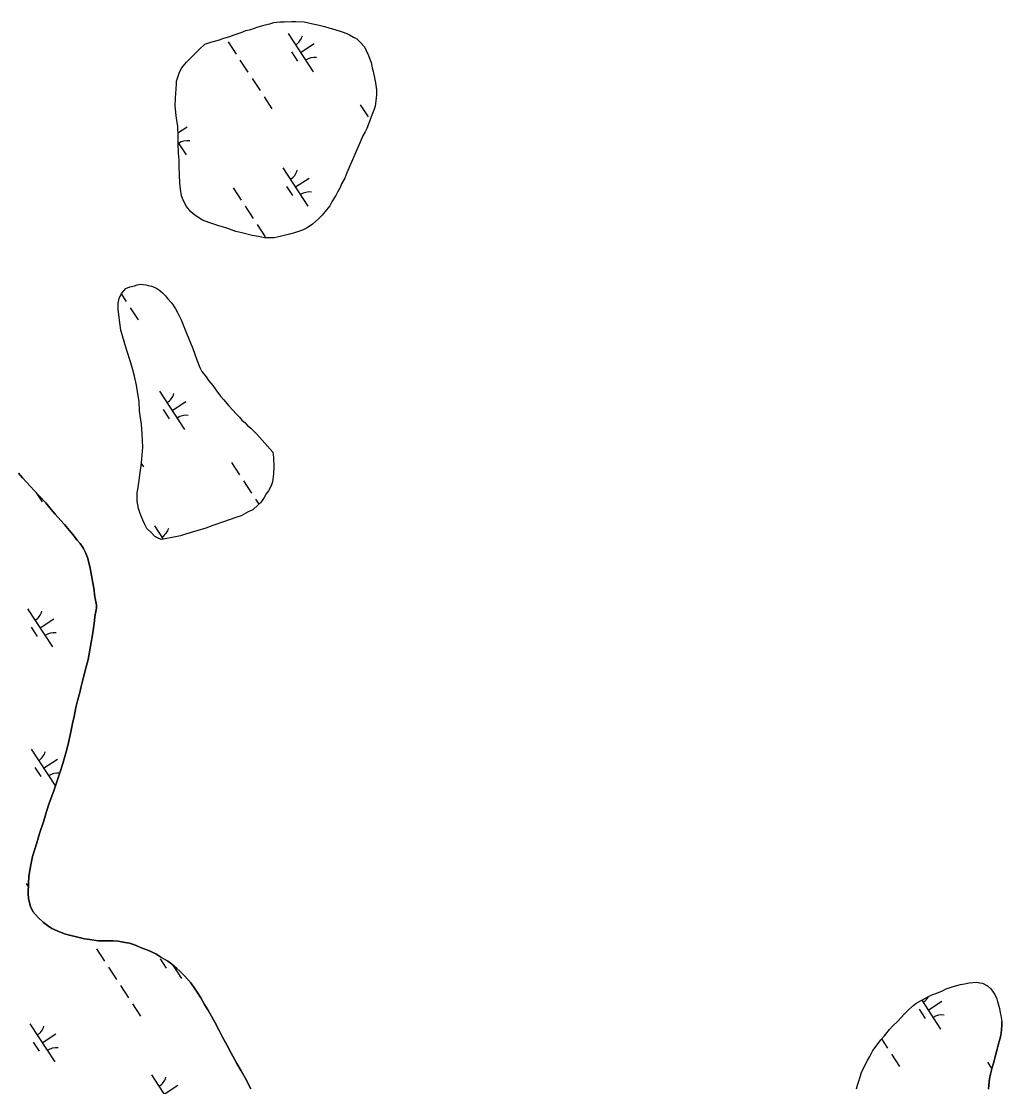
# Model space of a CAD drawing. Extents: x 3945642 to 3966284, y 206476 to 228921.
# Drawn here: x 3954583 to 3955657, y 222689 to 223857 of the extents above; entities that cross this region are included whole.
import ezdxf

# ---------------------------------------------------------------- set-up
doc = ezdxf.new("R2010")
doc.units = 0
doc.layers.add('V-TOPO-SHOR', color=7, linetype='Continuous')
doc.layers.add('V-WETL-SWMP', color=7, linetype='Continuous')

msp = doc.modelspace()

# ---------------------------------------------------------------- linework, layer by layer
at = {"layer": 'V-TOPO-SHOR'}
msp.add_line((3954656.1, 223157), (3954661.1, 223186.3), dxfattribs=at)
for points in [[(3954944.7, 223702.3), (3954942.8, 223698.3), (3954939.5, 223690.4), (3954937.3, 223684.8), (3954933.7, 223678.5), (3954932.1, 223674.6), (3954929.4, 223669.3), (3954927.5, 223665.7), (3954923.6, 223659.4), (3954921, 223654.4), (3954917.4, 223650.1), (3954912.5, 223644.2), (3954908.6, 223640.2), (3954902, 223634.2), (3954895.1, 223629.6), (3954889.9, 223627.3), (3954882.3, 223624.9), (3954876.7, 223623.2), (3954866.5, 223620.9), (3954860, 223619.2), (3954849.4, 223619.1), (3954842.8, 223620.7), (3954835.6, 223621.7), (3954824.4, 223624.6), (3954817.8, 223626.2), (3954806.9, 223630.1), (3954799.3, 223632.3), (3954788.4, 223636.2), (3954781.5, 223638.5), (3954772.9, 223644), (3954768.6, 223647.6), (3954763.7, 223653.5), (3954760.3, 223660.7), (3954758.3, 223665.3), (3954757.3, 223672.6), (3954756.6, 223679.1), (3954756.2, 223688.4), (3954755.8, 223697.9), (3954755.8, 223704.8), (3954755.1, 223712), (3954754.7, 223723.2), (3954754.6, 223730.8), (3954754.3, 223741.7), (3954752.9, 223750.2), (3954751.5, 223763.7), (3954751.8, 223772.3), (3954752.7, 223787.7), (3954753, 223791), (3954755.9, 223799.9), (3954758.2, 223805.2), (3954763.7, 223811.8), (3954768, 223815.8), (3954771.9, 223819.8), (3954777.8, 223825.7), (3954784, 223831.4), (3954790.6, 223833.7), (3954794.5, 223834.7), (3954800.1, 223836.4), (3954804.7, 223838.1), (3954811.3, 223840.1), (3954816.2, 223841.8), (3954823.8, 223844.4), (3954829, 223846.4), (3954834.3, 223847.8), (3954842.5, 223850.5), (3954850, 223852.8), (3954855, 223853.8), (3954859.6, 223855.2), (3954866.1, 223855.9), (3954870.8, 223855.9), (3954878.7, 223856.3), (3954883.6, 223856.6), (3954892.8, 223856), (3954902.4, 223853.8), (3954907.6, 223852.8), (3954915.2, 223850.9), (3954919.8, 223849.3), (3954926.4, 223847.7), (3954934.3, 223845.1), (3954939.6, 223843.1), (3954942.6, 223841.8), (3954946.9, 223839.2), (3954950.5, 223837.3), (3954953.8, 223834.3), (3954958.8, 223828.8), (3954960.8, 223824.8), (3954963.1, 223819.2), (3954964.8, 223815.3), (3954966.1, 223811.4), (3954967.2, 223805.8), (3954968.5, 223801.5), (3954969.9, 223794.6), (3954970.9, 223789.3), (3954971.9, 223781.5), (3954971.9, 223776.2), (3954971.3, 223769.3), (3954970.4, 223763.7), (3954969.1, 223759.1), (3954966.2, 223751.8), (3954964.2, 223746.8), (3954961.6, 223739.3)], [(3954961.6, 223739.3), (3954959.7, 223735.6), (3954957.1, 223731), (3954944.7, 223702.3)], [(3954858.4, 223384.2), (3954859.1, 223378.6), (3954859.5, 223368.1), (3954859.2, 223360.5), (3954858.2, 223351.9), (3954856.6, 223347.3), (3954853.7, 223342), (3954851.1, 223338.7), (3954848.8, 223334.7), (3954845.2, 223329.1), (3954841.9, 223326.1), (3954836.4, 223321.2), (3954831.4, 223318.8), (3954823.6, 223314.5), (3954816.7, 223312.2), (3954805.5, 223308.2), (3954792.7, 223303.8), (3954785.1, 223300.8), (3954775, 223298.1), (3954769, 223296.1), (3954762.8, 223294.4), (3954757.2, 223292.7), (3954748.3, 223290.7), (3954740.4, 223289.3), (3954736.2, 223288.7), (3954732.2, 223290.3), (3954729.2, 223291.9), (3954725.3, 223295.8), (3954720.3, 223300.7), (3954718, 223305), (3954716, 223309.6), (3954713, 223317.2), (3954711.3, 223322.7), (3954709.9, 223330.6), (3954709.9, 223340.2), (3954710.5, 223343.5), (3954712.4, 223356.3), (3954712.7, 223359.6), (3954714, 223369.5), (3954714.9, 223376.7), (3954715.8, 223389.9), (3954715.1, 223404.4), (3954714.4, 223414.9), (3954712.3, 223429.4), (3954711.9, 223439.3), (3954710.2, 223450.8), (3954709.2, 223457.7), (3954706.8, 223467.5), (3954705.1, 223474.4), (3954702.8, 223482.3), (3954698.1, 223496.8), (3954695.4, 223505.7), (3954692, 223518.1), (3954690.3, 223529), (3954689.6, 223535.2), (3954689, 223539.8), (3954688.9, 223544.5), (3954688.9, 223547.7), (3954690.2, 223552.7), (3954692.5, 223558.3), (3954695.1, 223561.3), (3954697.4, 223563.6), (3954701.6, 223565.6), (3954706.9, 223566.6), (3954709.9, 223567.6), (3954713.5, 223568.3), (3954719.1, 223567.7), (3954722, 223567), (3954725.3, 223566.1), (3954730.3, 223564.4), (3954734.6, 223561.5), (3954737.6, 223558.9), (3954740.9, 223555.6), (3954742.9, 223552.7), (3954747.8, 223547.8), (3954751.8, 223541.5), (3954754.1, 223537.3), (3954757.8, 223529.4), (3954760.1, 223523.8), (3954763.8, 223514.6), (3954766.5, 223508.4), (3954770.8, 223497.9), (3954772.8, 223491.6), (3954775.2, 223485.4), (3954778.5, 223477.2), (3954780.8, 223472.6), (3954785.2, 223466.7), (3954788.1, 223462.8), (3954792.5, 223457.2), (3954795.8, 223452.6), (3954801.1, 223445.7), (3954804.7, 223441.8), (3954810, 223435.6), (3954815, 223430), (3954818, 223426.7), (3954822, 223422.5), (3954824.6, 223419.5), (3954827.6, 223416.9), (3954830.2, 223414), (3954834.2, 223410.7), (3954836.8, 223408.1)], [(3954836.8, 223408.1), (3954840.8, 223404.1), (3954858.4, 223384.2)], [(3954661.1, 223186.3), (3954662.9, 223199.2), (3954663.5, 223204.1), (3954664.1, 223207.8), (3954665.1, 223213.4), (3954665.1, 223216.6), (3954664, 223222.2), (3954663, 223227.8), (3954662.7, 223233.1), (3954658.2, 223257.1), (3954656.9, 223263.3), (3954655.2, 223268.9), (3954653.2, 223274.2), (3954650.9, 223278.8), (3954647.2, 223284.3), (3954644.2, 223287.9), (3954639.3, 223294.2), (3954635.6, 223298.4), (3954630, 223305), (3954626.3, 223309.2), (3954620, 223316.4), (3954615.7, 223321.4), (3954609.8, 223328.6), (3954602.5, 223336.4), (3954596.8, 223342.3), (3954588.9, 223351.1), (3954584.3, 223356.1), (3954579.9, 223361.3)], [(3954834.3, 222686.4), (3954828, 222698.2), (3954823.7, 222706.1), (3954819, 222714), (3954812.4, 222726.1), (3954808.4, 222733.7), (3954803, 222743.8), (3954799.7, 222750.4), (3954795, 222759.3), (3954790.1, 222767.8), (3954787.1, 222773), (3954783.7, 222778.6), (3954779.7, 222786.2), (3954776.4, 222791.1), (3954773.4, 222795.7), (3954768.5, 222802.5), (3954765.5, 222805.8), (3954761.2, 222810.7), (3954756.5, 222815.3), (3954753.2, 222818.3), (3954747.3, 222823.2), (3954743.3, 222826.1), (3954735.7, 222830.7), (3954730.1, 222834.2), (3954721.5, 222838.5), (3954715.2, 222840.7), (3954706.7, 222844.3), (3954701.4, 222845.9), (3954696.5, 222846.9), (3954688.9, 222848.2), (3954683.3, 222848.4), (3954673.7, 222848.4), (3954667.1, 222848.7), (3954657.9, 222849.9), (3954652, 222850.6), (3954643.4, 222852.8), (3954635.5, 222854.8), (3954630.2, 222856.4), (3954622, 222859.6), (3954616.4, 222862.2), (3954611.4, 222865.5), (3954607.1, 222868.7), (3954601.2, 222874), (3954595.5, 222880.8), (3954592.9, 222886.1), (3954590.8, 222894.6), (3954590.5, 222900.9), (3954590.7, 222911.4), (3954591, 222919.3), (3954593.3, 222931.9), (3954595.2, 222941.1), (3954600, 222955.9), (3954602.9, 222966.1), (3954607.5, 222980.3), (3954610.4, 222990.2), (3954613.3, 222999.4), (3954618.5, 223013), (3954621.4, 223021.9), (3954625.6, 223035.1), (3954628.2, 223043), (3954632, 223055.8), (3954634.3, 223064.2), (3954636.7, 223075.7), (3954639, 223087), (3954640.8, 223094.4), (3954642.7, 223104.5), (3954644.3, 223111.6), (3954647.2, 223122.1), (3954648.1, 223125.9), (3954651, 223137.6), (3954653.7, 223149), (3954656.1, 223157)], [(3955497.9, 222686.4), (3955499.1, 222690.3), (3955500.4, 222694.6), (3955501.7, 222698.2), (3955504, 222705.5), (3955505.6, 222708.5), (3955508.2, 222714.1), (3955510.2, 222717.4), (3955512.5, 222721.7), (3955516, 222728.3), (3955519.6, 222733.2), (3955524.5, 222740.2), (3955528.5, 222744.5), (3955534.3, 222751.4), (3955537.9, 222755.4), (3955542.8, 222760.3), (3955547.4, 222765), (3955550.4, 222768), (3955554.6, 222772.6), (3955559.5, 222776.9), (3955563.1, 222779.9), (3955569, 222783.2), (3955574.9, 222786.5), (3955579.9, 222788.9), (3955586.8, 222791.5), (3955591.4, 222793.5), (3955596.3, 222795.9), (3955603.8, 222798.6), (3955612.1, 222800.6), (3955616.3, 222801.6), (3955621.6, 222802.6), (3955629.5, 222803.3), (3955633.1, 222802.7), (3955636.1, 222802), (3955641.4, 222799.4), (3955645, 222796.2), (3955647, 222793.5), (3955649.6, 222789.6), (3955651.6, 222785), (3955652.6, 222782.1), (3955654.7, 222774.5), (3955655.4, 222769.6), (3955656, 222766.6), (3955657.1, 222760)], [(3955642.7, 222685.9), (3955643, 222690.2), (3955643.6, 222697.4), (3955644.9, 222702.4), (3955646.8, 222709.6), (3955648.1, 222714.6), (3955650.7, 222724.4), (3955652, 222729.7), (3955653.3, 222734.3), (3955655.2, 222740.9), (3955656.2, 222744.9), (3955656.8, 222750.5), (3955657.1, 222756.4), (3955657.1, 222760)]]:
    msp.add_lwpolyline(points, dxfattribs=at)
at = {"layer": 'V-WETL-SWMP'}
for p, q in [((3954875.1, 223843.2), (3954902.5, 223801.4)), ((3954809.3, 223834.1), (3954818.1, 223820.7)), ((3954888.8, 223822.3), (3954903.8, 223832.2)), ((3954879, 223823.1), (3954885.6, 223813.1)), ((3954822.4, 223814), (3954831.2, 223800.7)), ((3954835.6, 223794), (3954844.4, 223780.6)), ((3954848.8, 223773.9), (3954857.5, 223760.5)), ((3954954, 223765.2), (3954962.8, 223751.8)), ((3954754.5, 223734.4), (3954764.7, 223741)), ((3954754.7, 223723.5), (3954763.4, 223710.3)), ((3954869.5, 223695.9), (3954896.9, 223654)), ((3954883.2, 223675), (3954898.3, 223684.8)), ((3954814.8, 223674), (3954823.6, 223660.6)), ((3954873.5, 223675.7), (3954880.1, 223665.7)), ((3954828, 223654), (3954836.8, 223640.6)), ((3954841.1, 223633.9), (3954849.9, 223620.5)), ((3954692.2, 223557.7), (3954697.6, 223549.4)), ((3954702, 223542.7), (3954710.8, 223529.3)), ((3954734.3, 223451), (3954761.7, 223409.2)), ((3954748, 223430.1), (3954763.1, 223440)), ((3954738.3, 223430.9), (3954744.9, 223420.9)), ((3954714.3, 223372), (3954716.8, 223368.3)), ((3954813.2, 223373), (3954822, 223359.6)), ((3954826.4, 223352.9), (3954835.1, 223339.5)), ((3954599.2, 223339.7), (3954605.7, 223329.7)), ((3954839.5, 223332.8), (3954843.2, 223327.3)), ((3954728.8, 223303.6), (3954738.4, 223289)), ((3954589.6, 223212.5), (3954617, 223170.7)), ((3954603.3, 223191.6), (3954618.4, 223201.4)), ((3954593.6, 223192.4), (3954600.2, 223182.3)), ((3954593.6, 223058.8), (3954620.2, 223018.2)), ((3954607.3, 223037.9), (3954622.3, 223047.7)), ((3954597.5, 223038.7), (3954604.1, 223028.6)), ((3954588, 222911.4), (3954590.6, 222907.4)), ((3954665.3, 222839.8), (3954674.1, 222826.4)), ((3954735.1, 222828.8), (3954741.6, 222818.7)), ((3954678.5, 222819.7), (3954687.2, 222806.3)), ((3954748.7, 222821.9), (3954758.5, 222807.1)), ((3954691.6, 222799.6), (3954700.4, 222786.2)), ((3954704.8, 222779.5), (3954713.5, 222766.1)), ((3955569.4, 222783.4), (3955590.1, 222751.8)), ((3955576.4, 222772.7), (3955591.4, 222782.6)), ((3955566.7, 222773.5), (3955573.2, 222763.5)), ((3954592, 222757.7), (3954619.4, 222715.9)), ((3954605.7, 222736.8), (3954620.7, 222746.7)), ((3954595.9, 222737.6), (3954602.5, 222727.6)), ((3955525.4, 222741.1), (3955532, 222731)), ((3955536.4, 222724.3), (3955545.1, 222710.9)), ((3955641.6, 222715.6), (3955646.4, 222708.2)), ((3954725.5, 222701.5), (3954752.9, 222659.7)), ((3954739.2, 222680.6), (3954754.3, 222690.5))]:
    msp.add_line(p, q, dxfattribs=at)
for points in [[(3954961.6, 223739.3), (3954959.7, 223735.6), (3954957.1, 223731), (3954944.7, 223702.3), (3954942.8, 223698.3), (3954939.5, 223690.4), (3954937.3, 223684.8), (3954933.7, 223678.5), (3954932.1, 223674.6), (3954929.4, 223669.3), (3954927.5, 223665.7), (3954923.6, 223659.4), (3954921, 223654.4), (3954917.4, 223650.1), (3954912.5, 223644.2), (3954908.6, 223640.2), (3954902, 223634.2), (3954895.1, 223629.6), (3954889.9, 223627.3), (3954882.3, 223624.9), (3954876.7, 223623.2), (3954866.5, 223620.9), (3954860, 223619.2), (3954849.4, 223619.1), (3954842.8, 223620.7), (3954835.6, 223621.7), (3954824.4, 223624.6), (3954817.8, 223626.2), (3954806.9, 223630.1), (3954799.3, 223632.3), (3954788.4, 223636.2), (3954781.5, 223638.5), (3954772.9, 223644), (3954768.6, 223647.6), (3954763.7, 223653.5), (3954760.3, 223660.7), (3954758.3, 223665.3), (3954757.3, 223672.6), (3954756.6, 223679.1), (3954756.2, 223688.4), (3954755.8, 223697.9), (3954755.8, 223704.8), (3954755.1, 223712), (3954754.7, 223723.2), (3954754.6, 223730.8), (3954754.3, 223741.7), (3954752.9, 223750.2), (3954751.5, 223763.7), (3954751.8, 223772.3), (3954752.7, 223787.7), (3954753, 223791), (3954755.9, 223799.9), (3954758.2, 223805.2), (3954763.7, 223811.8), (3954768, 223815.8), (3954771.9, 223819.8), (3954777.8, 223825.7), (3954784, 223831.4), (3954790.6, 223833.7), (3954794.5, 223834.7), (3954800.1, 223836.4), (3954804.7, 223838.1), (3954811.3, 223840.1), (3954816.2, 223841.8), (3954823.8, 223844.4), (3954829, 223846.4), (3954834.3, 223847.8), (3954842.5, 223850.5), (3954850, 223852.8), (3954855, 223853.8), (3954859.6, 223855.2), (3954866.1, 223855.9), (3954870.8, 223855.9), (3954878.7, 223856.3), (3954883.6, 223856.6), (3954892.8, 223856), (3954902.4, 223853.8), (3954907.6, 223852.8), (3954915.2, 223850.9), (3954919.8, 223849.3), (3954926.4, 223847.7), (3954934.3, 223845.1), (3954939.6, 223843.1), (3954942.6, 223841.8), (3954946.9, 223839.2), (3954950.5, 223837.3), (3954953.8, 223834.3), (3954958.8, 223828.8), (3954960.8, 223824.8), (3954963.1, 223819.2), (3954964.8, 223815.3), (3954966.1, 223811.4), (3954967.2, 223805.8), (3954968.5, 223801.5), (3954969.9, 223794.6), (3954970.9, 223789.3), (3954971.9, 223781.5), (3954971.9, 223776.2), (3954971.3, 223769.3), (3954970.4, 223763.7), (3954969.1, 223759.1)], [(3954969.1, 223759.1), (3954966.2, 223751.8), (3954964.2, 223746.8), (3954961.6, 223739.3)], [(3954836.8, 223408.1), (3954840.8, 223404.1), (3954858.4, 223384.2), (3954859.1, 223378.6), (3954859.5, 223368.1), (3954859.2, 223360.5), (3954858.2, 223351.9), (3954856.6, 223347.3), (3954853.7, 223342), (3954851.1, 223338.7), (3954848.8, 223334.7), (3954845.2, 223329.1), (3954841.9, 223326.1), (3954836.4, 223321.2), (3954831.4, 223318.8), (3954823.6, 223314.5), (3954816.7, 223312.2), (3954805.5, 223308.2), (3954792.7, 223303.8), (3954785.1, 223300.8), (3954775, 223298.1), (3954769, 223296.1), (3954762.8, 223294.4), (3954757.2, 223292.7), (3954748.3, 223290.7), (3954740.4, 223289.3), (3954736.2, 223288.7), (3954732.2, 223290.3), (3954729.2, 223291.9), (3954725.3, 223295.8), (3954720.3, 223300.7), (3954718, 223305), (3954716, 223309.6), (3954713, 223317.2), (3954711.3, 223322.7), (3954709.9, 223330.6), (3954709.9, 223340.2), (3954710.5, 223343.5), (3954712.4, 223356.3), (3954712.7, 223359.6), (3954714, 223369.5), (3954714.9, 223376.7), (3954715.8, 223389.9), (3954715.1, 223404.4), (3954714.4, 223414.9), (3954712.3, 223429.4), (3954711.9, 223439.3), (3954710.2, 223450.8), (3954709.2, 223457.7), (3954706.8, 223467.5), (3954705.1, 223474.4), (3954702.8, 223482.3), (3954698.1, 223496.8), (3954695.4, 223505.7), (3954692, 223518.1), (3954690.3, 223529), (3954689.6, 223535.2), (3954689, 223539.8), (3954688.9, 223544.5), (3954688.9, 223547.7), (3954690.2, 223552.7), (3954692.5, 223558.3), (3954695.1, 223561.3), (3954697.4, 223563.6), (3954701.6, 223565.6), (3954706.9, 223566.6), (3954709.9, 223567.6), (3954713.5, 223568.3), (3954719.1, 223567.7), (3954722, 223567), (3954725.3, 223566.1), (3954730.3, 223564.4), (3954734.6, 223561.5), (3954737.6, 223558.9), (3954740.9, 223555.6), (3954742.9, 223552.7), (3954747.8, 223547.8), (3954751.8, 223541.5), (3954754.1, 223537.3), (3954757.8, 223529.4), (3954760.1, 223523.8), (3954763.8, 223514.6), (3954766.5, 223508.4), (3954770.8, 223497.9), (3954772.8, 223491.6), (3954775.2, 223485.4), (3954778.5, 223477.2), (3954780.8, 223472.6), (3954785.2, 223466.7), (3954788.1, 223462.8), (3954792.5, 223457.2), (3954795.8, 223452.6), (3954801.1, 223445.7), (3954804.7, 223441.8), (3954810, 223435.6), (3954815, 223430), (3954818, 223426.7), (3954822, 223422.5), (3954824.6, 223419.5)], [(3954824.6, 223419.5), (3954827.6, 223416.9), (3954830.2, 223414), (3954834.2, 223410.7), (3954836.8, 223408.1)], [(3954579.9, 223361.3), (3954584.3, 223356.1), (3954588.9, 223351.1), (3954596.8, 223342.3), (3954602.5, 223336.4), (3954609.8, 223328.6), (3954615.7, 223321.4), (3954620, 223316.4), (3954626.3, 223309.2), (3954630, 223305), (3954635.6, 223298.4), (3954639.3, 223294.2), (3954644.2, 223287.9), (3954647.2, 223284.3), (3954650.9, 223278.8), (3954653.2, 223274.2), (3954655.2, 223268.9), (3954656.9, 223263.3), (3954658.2, 223257.1), (3954662.7, 223233.1), (3954663, 223227.8), (3954664, 223222.2), (3954665.1, 223216.6), (3954665.1, 223213.4), (3954664.1, 223207.8), (3954663.5, 223204.1), (3954662.9, 223199.2), (3954661.1, 223186.3), (3954656.1, 223157), (3954653.7, 223149), (3954651, 223137.6), (3954648.1, 223125.9), (3954647.2, 223122.1), (3954644.3, 223111.6), (3954642.7, 223104.5), (3954640.8, 223094.4), (3954639, 223087), (3954636.7, 223075.7), (3954634.3, 223064.2), (3954632, 223055.8), (3954628.2, 223043), (3954625.6, 223035.1), (3954621.4, 223021.9), (3954618.5, 223013), (3954613.3, 222999.4), (3954610.4, 222990.2), (3954607.5, 222980.3), (3954602.9, 222966.1), (3954600, 222955.9), (3954595.2, 222941.1), (3954593.3, 222931.9), (3954591, 222919.3), (3954590.7, 222911.4), (3954590.5, 222900.9), (3954590.8, 222894.6), (3954592.9, 222886.1), (3954595.5, 222880.8), (3954601.2, 222874), (3954607.1, 222868.7), (3954611.4, 222865.5), (3954616.4, 222862.2), (3954622, 222859.6), (3954630.2, 222856.4), (3954635.5, 222854.8)], [(3954635.5, 222854.8), (3954643.4, 222852.8), (3954652, 222850.6), (3954657.9, 222849.9), (3954667.1, 222848.7), (3954673.7, 222848.4), (3954683.3, 222848.5), (3954688.9, 222848.2), (3954696.4, 222846.9), (3954701.4, 222845.9), (3954706.7, 222844.3), (3954715.2, 222840.7), (3954721.5, 222838.5), (3954730.1, 222834.2), (3954735.7, 222830.7), (3954743.3, 222826.1), (3954747.3, 222823.2), (3954753.2, 222818.3), (3954756.5, 222815.3), (3954761.2, 222810.7), (3954765.5, 222805.8), (3954768.5, 222802.5), (3954773.4, 222795.7), (3954776.4, 222791.1), (3954779.7, 222786.2), (3954783.7, 222778.6), (3954787.1, 222773), (3954790.1, 222767.8), (3954795, 222759.3), (3954799.7, 222750.4), (3954803, 222743.8), (3954808.4, 222733.7), (3954812.4, 222726.1), (3954819, 222714), (3954823.7, 222706.1), (3954828, 222698.2), (3954834.3, 222686.4)], [(3955497.9, 222686.4), (3955499.1, 222690.3), (3955500.4, 222694.6), (3955501.7, 222698.2), (3955504, 222705.5), (3955505.6, 222708.5), (3955508.2, 222714.1), (3955510.2, 222717.4), (3955512.5, 222721.7), (3955516, 222728.3), (3955519.6, 222733.2), (3955524.5, 222740.2), (3955528.5, 222744.5), (3955534.3, 222751.4), (3955537.9, 222755.4), (3955542.8, 222760.3), (3955547.4, 222765), (3955550.4, 222768), (3955554.6, 222772.6), (3955559.5, 222776.9), (3955563.1, 222779.9), (3955569, 222783.2), (3955574.9, 222786.5), (3955579.9, 222788.9), (3955586.8, 222791.5), (3955591.4, 222793.5), (3955596.3, 222795.9), (3955603.8, 222798.6), (3955612.1, 222800.6), (3955616.3, 222801.6), (3955621.6, 222802.6), (3955629.5, 222803.3), (3955633.1, 222802.7), (3955636.1, 222802), (3955641.4, 222799.4), (3955645, 222796.2), (3955647, 222793.5), (3955649.6, 222789.6), (3955651.6, 222785), (3955652.6, 222782.1), (3955654.7, 222774.5), (3955655.4, 222769.6), (3955656, 222766.6), (3955657.1, 222760), (3955657.1, 222756.4), (3955656.8, 222750.5), (3955656.2, 222744.9), (3955655.2, 222740.9), (3955653.3, 222734.3), (3955652, 222729.7), (3955650.7, 222724.4), (3955648.1, 222714.6), (3955646.8, 222709.6), (3955644.9, 222702.4), (3955643.6, 222697.4), (3955643, 222690.2), (3955642.7, 222685.9)]]:
    msp.add_lwpolyline(points, dxfattribs=at)
for centre, start, end in [((3954873.9, 223845.6), 302.4575, 344.0011), ((3954904.1, 223799.4), 82.4574, 124.0011), ((3954765, 223708.2), 82.4574, 124.0011), ((3954868.3, 223698.2), 302.4575, 344.0011), ((3954898.6, 223652), 82.4574, 124.0011), ((3954733.1, 223453.3), 302.4575, 344.0011), ((3954763.4, 223407.1), 82.4574, 124.0011), ((3954727.5, 223306), 302.4575, 344.0011), ((3954588.4, 223214.8), 302.4575, 344.0011), ((3954618.7, 223168.6), 82.4574, 124.0011), ((3954592.3, 223061.1), 302.4575, 344.0011), ((3954622.6, 223014.9), 83.1187, 124.0011), ((3954760.1, 222805), 121.1479, 124.0011), ((3955561.5, 222796), 302.4575, 331.1337), ((3955591.7, 222749.8), 82.4574, 124.0011), ((3954590.7, 222760), 302.4575, 344.0011), ((3954621, 222713.8), 82.4574, 124.0011), ((3954724.3, 222703.8), 302.4575, 344.0011)]:
    msp.add_arc(centre, 17.6, start, end, dxfattribs=at)

doc.saveas('drawing.dxf')
